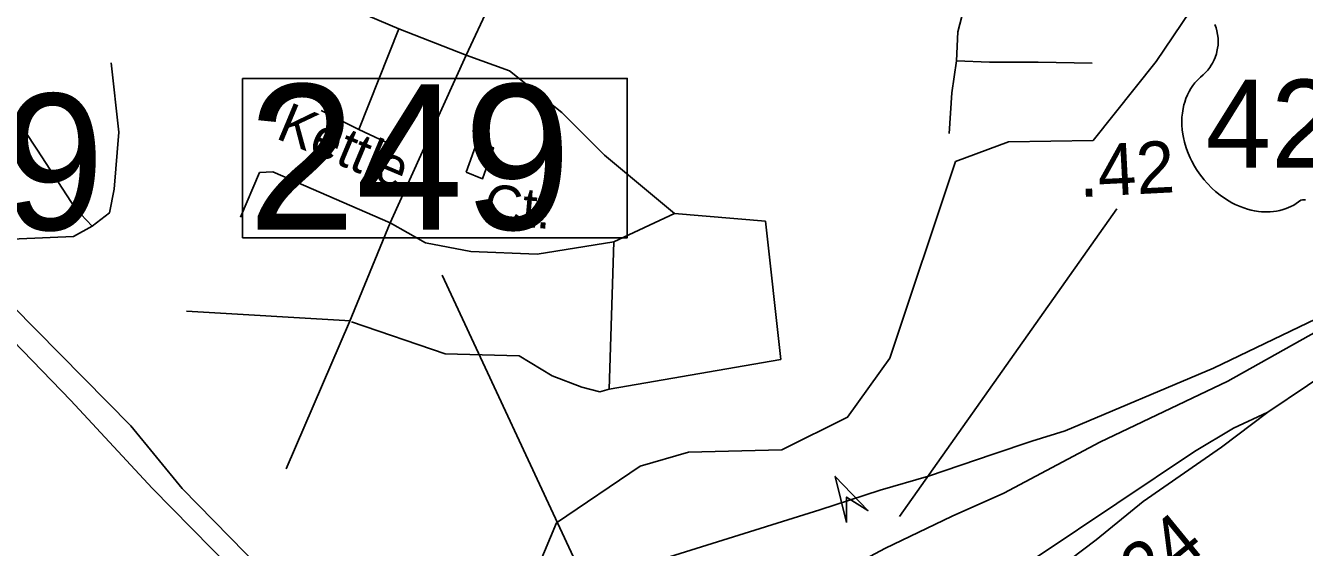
# Model space of a CAD drawing. Extents: x 1547597 to 1699558, y 810033 to 920809.
# Drawn here: x 1606161 to 1609249, y 848109 to 849367 of the extents above; entities that cross this region are included whole.
import ezdxf

# ---------------------------------------------------------------- set-up
doc = ezdxf.new("R2010")
doc.units = 0
for name, color, linetype in [('Exist Hydrographic Creek Single Shore', 7, 'Continuous'), ('Exist Hydrographic Misc Water Feature', 7, 'Continuous'), ('Exist Road Non-System Type 51', 7, 'Continuous'), ('Exist Road Non-System Type 51 Label', 7, 'Continuous'), ('Exist Road Primary Interstate Divided Center Attributed', 7, 'Continuous'), ('Exist Road Primary Interstate Mileage Hundredths English Label', 7, 'Continuous'), ('Exist Road Primary Interstate Structure Cantilever Sign Attributed CELL', 7, 'Continuous'), ('Exist Road Primary Interstate Structure Ovrhead Sign Number Label', 7, 'Continuous'), ('Exist Road Primary US Divided Attributed', 7, 'Continuous'), ('Exist Road Primary US Shield CELL', 7, 'Continuous'), ('Exist Road Primary US Shield Number Label', 7, 'Continuous'), ('Exist Road Primary US Structure Standard Bridge Number Label', 7, 'Continuous'), ('Exist Utilities Electrical Transmission Line', 7, 'Continuous')]:
    doc.layers.add(name, color=color, linetype=linetype)

msp = doc.modelspace()

# ---------------------------------------------------------------- linework, layer by layer
at = {"layer": 'Exist Hydrographic Creek Single Shore'}
msp.add_lwpolyline([(1607330.7, 847901.1), (1607442.7, 848168), (1607644.7, 848305), (1607761.7, 848338.8), (1607986.7, 848344), (1608145.7, 848422.9), (1608247.7, 848565.2), (1608406.7, 849039.4), (1608534.3, 849086.7), (1608738.7, 849090.3), (1608890.7, 849280.9), (1609034.9, 849494.6)], dxfattribs=at)
at = {"layer": 'Exist Hydrographic Misc Water Feature'}
msp.add_lwpolyline([(1607224.5, 849014.3), (1607264.1, 848997.9), (1607290.8, 849072.2), (1607250.5, 849085.7), (1607224.5, 849014.3)], dxfattribs=at)
at = {"layer": 'Exist Road Non-System Type 51'}
for points in [[(1607461.5, 850224.9), (1607410.1, 850039), (1607380.3, 849839.7), (1607368.9, 849665.7), (1607355.2, 849580.9), (1607281.9, 849418.3), (1607224.5, 849296.4)], [(1608408.5, 849282.8), (1608411.7, 849352.7), (1608474.2, 849591.4), (1608508.7, 849736.8)], [(1606861, 849446), (1607061.9, 849359.3)], [(1606035.8, 849389.8), (1606097.5, 849204.3), (1606189.1, 849066.9), (1606280.6, 848927.2), (1606321.8, 848883.7)], [(1607061.9, 849359.3), (1606965.7, 849116.5)], [(1607061.9, 849359.3), (1607224.5, 849296.4)], [(1606321.8, 848883.7), (1606363, 848915.7), (1606374.4, 848973), (1606385.9, 849110.4), (1606367.6, 849277.6)], [(1607041.4, 848891.5), (1607224.5, 849296.4)], [(1607224.5, 849296.4), (1607329.6, 849258.5), (1607455.5, 849157.8), (1607558.4, 849054.7), (1607727.9, 848913.9)], [(1608391.3, 849107.2), (1608397.1, 849205.2), (1608408.5, 849282.8)], [(1608408.5, 849282.8), (1608488.3, 849279.3), (1608606.3, 849279.2), (1608736.1, 849276.7)], [(1606965.7, 849116.5), (1606874.2, 849162.3)], [(1606965.7, 849116.5), (1607055, 849075.3)], [(1607041.4, 848891.5), (1606757.7, 849015.1), (1606725.6, 849012.8), (1606679.9, 848905.2)], [(1607727.9, 848913.9), (1607581.5, 848845.7)], [(1607727.9, 848913.9), (1607947.6, 848896)], [(1606321.8, 848883.7), (1606276, 848858.5), (1605994.6, 848847)], [(1607041.4, 848891.5), (1606943, 848653.3)], [(1607041.4, 848891.5), (1607126.1, 848843.4), (1607235.9, 848822.8), (1607396.1, 848815.9), (1607581.5, 848845.7)], [(1607947.6, 848896), (1607984.2, 848561.7)], [(1607581.5, 848845.7), (1607570, 848490.7)], [(1606945.3, 848655.6), (1606549.4, 848678.5)], [(1606943, 848653.3), (1606789.7, 848298.3)], [(1606947.6, 848653.3), (1607174.1, 848575.4), (1607352.6, 848570.8)], [(1607352.6, 848570.8), (1607432.7, 848522.7), (1607503.7, 848495.3), (1607547.2, 848483.8), (1607570, 848490.7)], [(1607570, 848490.7), (1607984.2, 848561.7)]]:
    msp.add_lwpolyline(points, dxfattribs=at)
at = {"layer": 'Exist Road Primary Interstate Divided Center Attributed'}
for points in [[(1609160.8, 848434.9), (1609543.6, 848692.4), (1609818, 848863.7)], [(1609597.4, 848825.8), (1609338.8, 848663.7), (1609064, 848510.1), (1608755.1, 848363), (1608523.3, 848239.8), (1608398.1, 848184.5), (1608235.8, 848106.3), (1608071.5, 848018.3), (1607971.8, 847958.6)], [(1608507.6, 847894.1), (1608577.1, 847968.7), (1608628.7, 848030.7), (1608682.9, 848079.4), (1608745.7, 848127.1), (1608859.3, 848220), (1609048.4, 848350.8), (1609160.8, 848434.9)]]:
    msp.add_lwpolyline(points, dxfattribs=at)
at = {"layer": 'Exist Road Primary Interstate Mileage Hundredths English Label'}
msp.add_line((1608270.9, 848183.1), (1608795.7, 848925.3), dxfattribs=at)
at = {"layer": 'Exist Road Primary Interstate Structure Cantilever Sign Attributed CELL'}
msp.add_lwpolyline([(1608142.8, 848169.2), (1608115.9, 848280.3), (1608194.8, 848197.6), (1608143.3, 848230.1)], close=True, dxfattribs=at)
at = {"layer": 'Exist Road Primary US Divided Attributed'}
for points in [[(1609597.4, 848825.8), (1609277.2, 848659.8), (1609029.8, 848541.4), (1608670.9, 848390.4), (1608590.7, 848364.9), (1608497.4, 848333.4), (1608341.4, 848280.4), (1608224.1, 848247.1), (1608078.4, 848199.2), (1607571.8, 848040.8), (1607380.2, 847987), (1607135.7, 847939.1), (1606868.8, 847890), (1606537.3, 847865.3)], [(1608330.6, 847921.5), (1608418.9, 847977.6), (1608608.3, 848089.2), (1608983.8, 848340), (1609077.7, 848396.7), (1609160.8, 848434.9)]]:
    msp.add_lwpolyline(points, dxfattribs=at)
at = {"layer": 'Exist Road Primary US Shield CELL'}
msp.add_lwpolyline([(1609251.8, 848947.1), (1609248, 848947.4), (1609244.9, 848947.4), (1609240.6, 848946.4), (1609234.8, 848942.2), (1609229.3, 848938.4), (1609223.3, 848934.7), (1609216.1, 848930.9), (1609210.9, 848928.4), (1609204.7, 848926), (1609197.4, 848923.6), (1609189.5, 848921.5), (1609181.4, 848919.9), (1609174.2, 848918.8), (1609166.6, 848918.1), (1609159.6, 848917.9), (1609152.4, 848918), (1609145.7, 848918.5), (1609137.8, 848919.2), (1609128.1, 848920.6), (1609120.1, 848922.4), (1609111.6, 848924.7), (1609102.8, 848927.5), (1609093.5, 848931), (1609081.8, 848936.1), (1609073.7, 848940.3), (1609060.8, 848947.7), (1609045.8, 848958.1), (1609034.4, 848967.3), (1609026.1, 848974.8), (1609013.9, 848987.3), (1609006.7, 848995.4), (1608995.5, 849010), (1608988.2, 849020.5), (1608983.6, 849028.3), (1608976.7, 849040.7), (1608973, 849048.6), (1608968.1, 849060), (1608964.3, 849070.4), (1608961.1, 849080.3), (1608959.4, 849086.6), (1608956.9, 849097.6), (1608955.5, 849105.4), (1608954, 849116.1), (1608953.2, 849127.4), (1608953.1, 849137.9), (1608953.3, 849146.5), (1608954.3, 849156.6), (1608956, 849167.3), (1608958.1, 849176.5), (1608959.9, 849183.1), (1608962.7, 849191.2), (1608966.3, 849200.1), (1608970.5, 849208.6), (1608974.6, 849215.7), (1608979.7, 849223.3), (1608984.7, 849229.7), (1608991.3, 849236.9), (1608998.1, 849243.4), (1609004.4, 849248.5), (1609011.8, 849255.8), (1609015.7, 849260.2), (1609020.4, 849266.4), (1609024.1, 849272.1), (1609027.1, 849277.1), (1609031, 849284.7), (1609033.3, 849290.3), (1609036.3, 849299), (1609037.8, 849305), (1609039.3, 849312.9), (1609040.3, 849320.2), (1609040.6, 849329.4), (1609040.4, 849337), (1609039.4, 849345.9), (1609037.8, 849354.4), (1609035.7, 849361.9), (1609032.6, 849370.4)], dxfattribs=at)
at = {"layer": 'Exist Road Primary US Structure Standard Bridge Number Label'}
msp.add_line((1607623.6, 847786.5), (1607166.7, 848765.7), dxfattribs=at)
msp.add_lwpolyline([(1606684.7, 849240), (1607613.7, 849240), (1607613.7, 848855.9), (1606684.7, 848855.9)], close=True, dxfattribs=at)
at = {"layer": 'Exist Utilities Electrical Transmission Line'}
for points in [[(1606129.9, 848690.8), (1606414.8, 848402.5), (1606538.4, 848250.7), (1606768.3, 848017.1), (1606954.8, 847808.4), (1607078.7, 847690.4), (1607312.4, 847433), (1607510.7, 847227.8), (1607703.2, 847021), (1607962.8, 846755), (1608139.7, 846576.3), (1608269.4, 846518.8), (1608703.7, 846308.3), (1609122.2, 846111.9), (1609516.8, 845917.8), (1609929.2, 845715.5), (1610439.1, 845479.9), (1610952.6, 845226.1), (1611495.9, 844970)], [(1606130.4, 848607), (1606269.9, 848462.9), (1606466.3, 848251.8), (1606706.1, 848008.2), (1606841.7, 847854.1), (1606979.2, 847710.1), (1607161.8, 847517.3), (1607277.7, 847387.4), (1607460.4, 847194.8), (1607637, 847000.1), (1607953.2, 846657.3), (1608082.8, 846515.2), (1608162.9, 846480.4), (1608571.7, 846298.2), (1609075.3, 846050.6), (1609517.7, 845850), (1609920.3, 845653.9), (1610332.6, 845449.6), (1610757.1, 845257.1), (1611173.7, 845056.7)]]:
    msp.add_lwpolyline(points, dxfattribs=at)

# ---------------------------------------------------------------- texts
at = {"layer": 'Exist Road Non-System Type 51 Label'}
for s, rotation, p in [('Kettle', 337.2409, (1606762, 849096.5)), ('Ct.', 354.8771, (1607265.3, 848891.1))]:
    msp.add_text(s, height=95, rotation=rotation, dxfattribs=at).set_placement(p)
at = {"layer": 'Exist Road Primary Interstate Mileage Hundredths English Label'}
for s, rotation, p in [('.42', 2.9478, (1608706.1, 848953.6)), ('.24', 39.3064, (1608834.1, 847957.1))]:
    msp.add_text(s, height=125, rotation=rotation, dxfattribs=at).set_placement(p)
at = {"layer": 'Exist Road Primary Interstate Structure Ovrhead Sign Number Label'}
msp.add_text('S519', height=328.08, dxfattribs=at).set_placement((1605326.1, 848874.8))
at = {"layer": 'Exist Road Primary US Shield Number Label'}
msp.add_text('421', height=212.5, dxfattribs=at).set_placement((1609010.2, 849024.7))
at = {"layer": 'Exist Road Primary US Structure Standard Bridge Number Label'}
msp.add_text('249', height=350, dxfattribs=at).set_placement((1606697.3, 848875.6))

doc.saveas('drawing.dxf')
